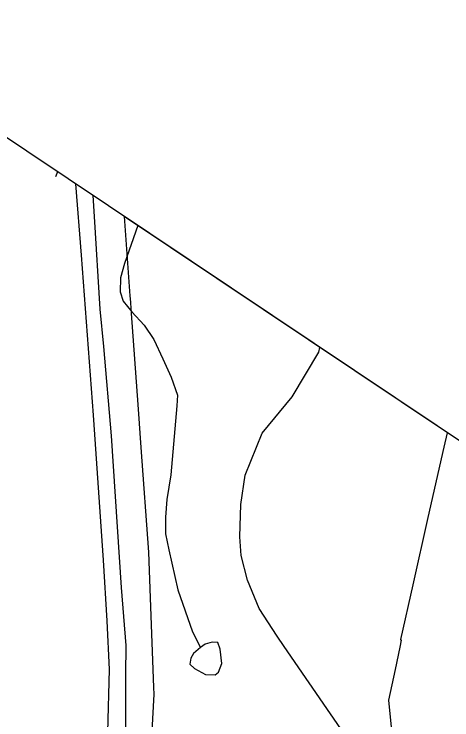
# Model space of a CAD drawing. Extents: x 1715610 to 1720914, y 798298 to 802505.
# Drawn here: x 1715901.83 to 1715932.79, y 799886.23 to 799936.14 of the extents above; entities that cross this region are included whole.
import ezdxf

# ---------------------------------------------------------------- set-up
doc = ezdxf.new("R2010")
doc.units = 0
doc.layers.add('Default', color=7, linetype='Continuous')
doc.layers.add('Prop DSN Text', color=7, linetype='Continuous')

msp = doc.modelspace()

# ---------------------------------------------------------------- linework, layer by layer
at = {"layer": 'Default'}
for p, q in [((1715904.89, 799924.992), (1715904.749, 799924.64)), ((1715932.472, 799906.532), (1715909.612, 799921.833)), ((1715932.472, 799906.532), (1715909.612, 799921.833))]:
    msp.add_line(p, q, dxfattribs=at)
for points in [[(1715906.162, 799924.141), (1715906.576, 799919.106), (1715907.414, 799907.775), (1715908.129, 799897.515), (1715908.381, 799893.228), (1715908.56, 799889.786), (1715908.431, 799885.364), (1715908.298, 799882.443), (1715907.977, 799878.584), (1715907.475, 799873.677)], [(1715908.697, 799873.648), (1715909.271, 799879.202), (1715909.59, 799882.072), (1715909.739, 799884.973), (1715909.723, 799889.447), (1715909.75, 799891.489), (1715909.425, 799895.591), (1715908.706, 799906.323), (1715908.169, 799912.638), (1715907.926, 799915.283), (1715907.505, 799921.823), (1715907.412, 799923.305)], [(1715909.612, 799921.833), (1715909.875, 799918.205), (1715910.017, 799916.226), (1715910.05, 799915.779), (1715910.087, 799915.289), (1715910.602, 799908.205), (1715910.798, 799905.5), (1715911.336, 799898.08), (1715911.455, 799894.859), (1715911.686, 799888.524), (1715911.705, 799888.054), (1715911.571, 799885.428)], [(1715909.612, 799921.833), (1715909.875, 799918.205), (1715910.017, 799916.226), (1715910.05, 799915.779), (1715910.087, 799915.289), (1715910.602, 799908.205), (1715910.798, 799905.5), (1715911.336, 799898.08), (1715911.455, 799894.859), (1715911.686, 799888.524), (1715911.705, 799888.054), (1715911.571, 799885.428)], [(1715910.573, 799921.189), (1715909.637, 799918.51), (1715909.361, 799917.488), (1715909.324, 799916.509), (1715909.544, 799915.83), (1715910.15, 799915.097), (1715911.023, 799914.137), (1715911.712, 799913.139), (1715912.346, 799911.755), (1715912.935, 799910.458), (1715913.392, 799909.197), (1715913.347, 799908.438), (1715912.919, 799903.568), (1715912.62, 799901.819), (1715912.546, 799900.554), (1715912.545, 799899.396), (1715912.761, 799898.248), (1715913.419, 799895.43), (1715914.447, 799892.461), (1715915.002, 799891.35)], [(1715928.88, 799873.195), (1715928.978, 799873.996), (1715928.965, 799874.624), (1715928.914, 799875.256), (1715928.856, 799875.888), (1715928.772, 799876.513), (1715928.604, 799877.443), (1715928.189, 799879.877), (1715927.492, 799881.681), (1715925.985, 799884.077), (1715920.918, 799891.42), (1715920.436, 799892.156), (1715919.17, 799894.095), (1715918.328, 799896.099), (1715917.899, 799897.858), (1715917.787, 799899.163), (1715917.856, 799901.459), (1715918.171, 799903.538), (1715919.377, 799906.5), (1715921.49, 799909.077), (1715923.387, 799912.243), (1715923.452, 799912.569)], [(1715929.238, 799878.638), (1715928.341, 799887.617), (1715928.795, 799889.786), (1715929.126, 799891.371), (1715929.227, 799891.859), (1715929.177, 799891.86), (1715929.189, 799891.914), (1715930.059, 799895.788), (1715931.126, 799900.547), (1715932.242, 799905.512), (1715932.472, 799906.532)], [(1715929.238, 799878.638), (1715928.341, 799887.617), (1715928.795, 799889.786), (1715929.126, 799891.371), (1715929.227, 799891.859), (1715929.177, 799891.86), (1715929.189, 799891.914), (1715930.059, 799895.788), (1715931.126, 799900.547), (1715932.242, 799905.512), (1715932.472, 799906.532)], [(1715915.002, 799891.35), (1715914.525, 799890.928), (1715914.336, 799890.587), (1715914.254, 799890.173), (1715914.595, 799889.867), (1715915.358, 799889.434), (1715916.041, 799889.406), (1715916.284, 799889.595), (1715916.51, 799890.224), (1715916.404, 799891.231), (1715916.243, 799891.689), (1715915.839, 799891.726), (1715915.353, 799891.583), (1715915.002, 799891.35)]]:
    msp.add_lwpolyline(points, dxfattribs=at)
at = {"layer": 'Prop DSN Text'}
msp.add_lwpolyline([(1715972.317, 799278.019), (1716250.513, 799693.662), (1715888.228, 799936.145), (1715610.032, 799520.501)], close=True, dxfattribs=at)

doc.saveas('drawing.dxf')
